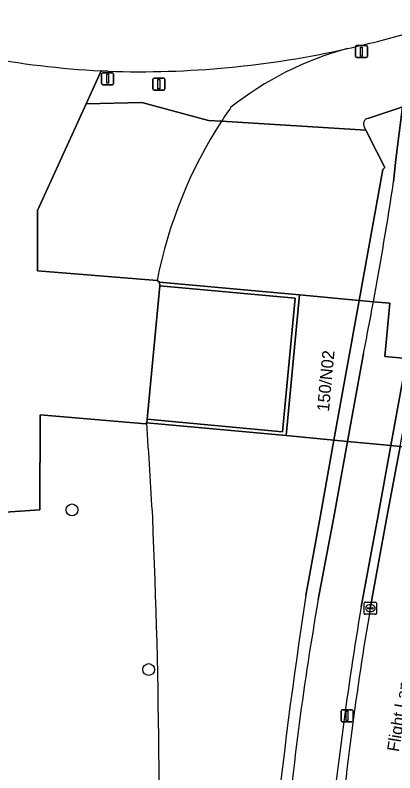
# Model space of a CAD drawing. Extents: x 155018 to 156648, y 383979 to 385733.
# Drawn here: x 156019.7 to 156051, y 384728.9 to 384791.5 of the extents above; entities that cross this region are included whole.
import ezdxf

# ---------------------------------------------------------------- set-up
doc = ezdxf.new("R2010")
doc.units = 0
for name, color, linetype in [('IMGEO_Berm_groen', 7, 'Continuous'), ('IMGEO_Boom', 7, 'Continuous'), ('IMGEO_Dek', 7, 'Continuous'), ('IMGEO_Fietspad_gesloten', 7, 'Continuous'), ('IMGEO_Groenvoorziening', 7, 'Continuous'), ('IMGEO_Kolk', 7, 'Continuous'), ('IMGEO_Lichtmast', 7, 'Continuous'), ('IMGEO_Muur', 7, 'Continuous'), ('IMGEO_Openbare_ruimte_label', 7, 'Continuous'), ('IMGEO_OVBaan_gesloten', 7, 'Continuous'), ('IMGEO_Pand', 7, 'Continuous'), ('IMGEO_Pand_nummerreeks', 7, 'Continuous'), ('IMGEO_Rijbaan_regionaal_gesloten', 7, 'Continuous'), ('IMGEO_Verkeersbordpaal', 7, 'Continuous'), ('IMGEO_Verkeerseiland_open', 7, 'Continuous'), ('IMGEO_Voetpad_gesloten', 7, 'Continuous')]:
    doc.layers.add(name, color=color, linetype=linetype)

msp = doc.modelspace()

# ---------------------------------------------------------------- linework, layer by layer
at = {"layer": 'IMGEO_Berm_groen'}
for points in [[(156027.357, 384786.847), (156026.783, 384786.875), (156025.55, 384784.159), (156030.149, 384784.256), (156035.665, 384782.789), (156036.732, 384782.722)], [(156049.014, 384742.478), (156050.375, 384750), (156051.467, 384755.851), (156050.712, 384755.923), (156049.639, 384750), (156048.252, 384742.596)]]:
    msp.add_lwpolyline(points, dxfattribs=at)
for centre, radius, start, end in [((156029.914, 384865.319), 78.514, 268.13364, 282.66937), ((156054.027, 384763.04), 26.586, 105.02744, 128.42587), ((156068.132, 384762.402), 37.401, 144.97548, 147.09236), ((156352.613, 384691.861), 308.56, 170.5361, 174.33933), ((156298.006, 384699.486), 252.676, 170.20361, 174.83905)]:
    msp.add_arc(centre, radius, start, end, dxfattribs=at)
at = {"layer": 'IMGEO_Boom'}
for centre in [(156024.39, 384750.608), (156030.718, 384737.422)]:
    msp.add_circle(centre, 0.489, dxfattribs=at)
at = {"layer": 'IMGEO_Dek'}
msp.add_lwpolyline([(156066.62, 384761.716), (156062.595, 384762.098), (156061.737, 384762.179), (156059.382, 384762.403), (156052.807, 384763.027), (156052.017, 384763.102), (156050.226, 384763.272), (156050.629, 384767.681), (156049.269, 384767.808), (156048.104, 384767.916), (156043.163, 384768.377), (156042.062, 384756.747), (156046.015, 384756.371), (156047.134, 384756.264), (156050.712, 384755.923), (156051.467, 384755.851), (156058.16, 384755.212), (156060.512, 384754.988), (156061.239, 384754.919), (156065.919, 384754.472), (156066.526, 384760.745)], close=True, dxfattribs=at)
at = {"layer": 'IMGEO_Fietspad_gesloten'}
for points in [[(156055.044, 384780.829), (156055.602, 384784.639), (156055.624, 384784.792), (156055.68, 384785.201), (156051.68, 384783.895), (156051.127, 384779.554), (156050.937, 384777.699)], [(156049.269, 384767.808), (156050.629, 384767.681), (156050.226, 384763.272), (156052.017, 384763.102)], [(156051.946, 384762.733), (156051.981, 384762.918), (156052.017, 384763.102), (156050.226, 384763.272), (156050.629, 384767.681), (156049.269, 384767.808)], [(156048.455, 384763.527), (156047.134, 384756.264), (156050.712, 384755.923), (156051.946, 384762.733)], [(156049.639, 384750), (156050.712, 384755.923), (156047.134, 384756.264), (156045.994, 384750), (156044.722, 384743.215)], [(156048.252, 384742.596), (156049.639, 384750)]]:
    msp.add_lwpolyline(points, dxfattribs=at)
for centre, radius, start, end in [((155711.09, 384829.924), 343.837, 349.59204, 351.26357), ((155723.042, 384827.62), 331.665, 348.85775, 349.61056), ((156274.948, 384702.529), 233.794, 169.97807, 175.0658), ((156352.613, 384691.861), 308.56, 170.5361, 174.33933)]:
    msp.add_arc(centre, radius, start, end, dxfattribs=at)
at = {"layer": 'IMGEO_Groenvoorziening'}
for points in [[(156001.393, 384791.478), (156003.458, 384789.129), (156004.557, 384787.879), (156008.821, 384783.03), (156009.921, 384781.778), (156013.976, 384750.086), (156016.818, 384750.283), (156021.745, 384750.625), (156021.748, 384758.476), (156030.447, 384757.712), (156030.552, 384757.81), (156030.592, 384758.112), (156031.628, 384769.113), (156031.617, 384769.424), (156031.412, 384769.551), (156021.538, 384770.368), (156021.552, 384775.351), (156025.55, 384784.159)], [(156048.797, 384782.954), (156051.296, 384783.77), (156051.68, 384783.895), (156055.68, 384785.201), (156056.555, 384785.486), (156063.458, 384787.739), (156066.178, 384788.627), (156066.548, 384788.748), (156067.884, 384788.789)], [(156025.55, 384784.159), (156026.783, 384786.875)], [(156036.732, 384782.722), (156035.665, 384782.789), (156030.149, 384784.256), (156025.55, 384784.159), (156021.552, 384775.351), (156021.538, 384770.368), (156031.412, 384769.551)], [(156050.937, 384777.699), (156051.127, 384779.554), (156051.68, 384783.895), (156051.296, 384783.77), (156048.797, 384782.954)], [(156050.061, 384778.737), (156050.206, 384778.88), (156049.55, 384780.181), (156048.645, 384781.977), (156036.732, 384782.722)], [(156036.732, 384782.722), (156048.645, 384781.977), (156048.505, 384782.254)], [(156048.505, 384782.254), (156048.645, 384781.977), (156049.55, 384780.181), (156050.206, 384778.88), (156050.061, 384778.737), (156048.104, 384767.916), (156049.269, 384767.808)], [(156031.412, 384769.551), (156031.617, 384769.424), (156043.163, 384768.377), (156048.104, 384767.916), (156050.061, 384778.737)], [(156049.269, 384767.808), (156048.104, 384767.916), (156046.015, 384756.371), (156047.134, 384756.264), (156048.455, 384763.527)], [(156030.552, 384757.81), (156030.447, 384757.712), (156021.748, 384758.476), (156021.745, 384750.625), (156016.818, 384750.283), (156017.754, 384744.574), (156017.093, 384735.159), (156022.474, 384711.102), (156024.433, 384703.994), (156033.679, 384678.434)], [(156043.693, 384743.533), (156044.863, 384750), (156046.015, 384756.371), (156042.062, 384756.747), (156030.552, 384757.81)], [(156044.722, 384743.215), (156045.994, 384750), (156047.134, 384756.264), (156046.015, 384756.371), (156044.863, 384750), (156043.693, 384743.533)]]:
    msp.add_lwpolyline(points, dxfattribs=at)
msp.add_lwpolyline([(156048.104, 384767.916), (156043.163, 384768.377), (156042.062, 384756.747), (156046.015, 384756.371)], close=True, dxfattribs=at)
for centre, radius, start, end in [((156028.057, 384873.719), 87.116, 282.64939, 285.97784), ((156054.027, 384763.04), 26.586, 105.02744, 128.42587), ((156030.879, 384863.209), 76.443, 259.39456, 266.9285), ((156068.132, 384762.402), 37.401, 144.97548, 147.09236), ((156068.176, 384762.361), 37.461, 147.07605, 168.93465), ((156068.176, 384762.361), 37.461, 147.07605, 168.93465), ((156048.951, 384782.479), 0.5, 107.96739, 206.74639), ((156048.951, 384782.479), 0.5, 107.96739, 206.74639), ((155711.09, 384829.924), 343.837, 349.59204, 351.26357), ((155723.042, 384827.62), 331.665, 348.85775, 349.61056), ((155444.803, 384716.689), 587.191, 3.252074, 4.015684), ((155444.803, 384716.689), 587.191, 3.252074, 4.015684), ((155457.767, 384724.956), 573.827, 358.374974, 2.501426), ((155457.767, 384724.956), 573.827, 358.374974, 2.501426), ((156454.073, 384680.385), 415.21, 171.25209, 176.99188), ((156454.073, 384680.385), 415.21, 171.25209, 176.99188), ((156274.948, 384702.529), 233.794, 169.97807, 175.0658)]:
    msp.add_arc(centre, radius, start, end, dxfattribs=at)
at = {"layer": 'IMGEO_Kolk'}
for p, q in [((156048.518, 384742.059), (156048.518, 384742.911)), ((156048.593, 384742.985), (156049.445, 384742.985)), ((156049.006, 384742.765), (156049.031, 384742.765)), ((156049.519, 384742.911), (156049.519, 384742.059)), ((156048.777, 384742.479), (156048.777, 384742.491)), ((156049.215, 384742.442), (156048.817, 384742.442)), ((156048.82, 384742.528), (156049.218, 384742.528)), ((156049.029, 384742.205), (156049.004, 384742.205)), ((156049.261, 384742.491), (156049.261, 384742.479)), ((156049.445, 384741.985), (156048.593, 384741.985))]:
    msp.add_line(p, q, dxfattribs=at)
for points in [[(156048.518, 384742.059), (156048.518, 384742.911)], [(156048.593, 384742.985), (156049.445, 384742.985)], [(156049.519, 384742.911), (156049.519, 384742.059)], [(156049.445, 384741.985), (156048.593, 384741.985)]]:
    msp.add_lwpolyline(points, dxfattribs=at)
for centre, radius, start, end in [((156048.595, 384742.909), 0.0765, 91.55205, 178.44795), ((156048.595, 384742.909), 0.0765, 91.55205, 178.44795), ((156049.443, 384742.909), 0.0765, 1.55205, 88.44795), ((156049.443, 384742.909), 0.0765, 1.55205, 88.44795), ((156048.595, 384742.061), 0.0765, 181.55205, 268.44795), ((156048.595, 384742.061), 0.0765, 181.55205, 268.44795), ((156048.817, 384742.488), 0.0403, 85.87752, 175.75265), ((156048.814, 384742.478), 0.0366, 178.93798, 274.71019), ((156049.218, 384742.485), 0.043, 264.86636, 352.45326), ((156049.222, 384742.49), 0.0386, 1.73085, 96.63898), ((156049.443, 384742.061), 0.0765, 271.55205, 358.44795), ((156049.443, 384742.061), 0.0765, 271.55205, 358.44795)]:
    msp.add_arc(centre, radius, start, end, dxfattribs=at)
for centre, major_axis, ratio, start_param, end_param in [((156049.005, 384742.485), (-0.387, 0.002), 0.722429, 4.712389, 7.853982), ((156049.03, 384742.485), (-0.39, 0.002), 0.717154, 1.570796, 4.712389)]:
    msp.add_ellipse(centre, major_axis=major_axis, ratio=ratio, start_param=start_param, end_param=end_param, dxfattribs=at)
at = {"layer": 'IMGEO_Lichtmast'}
for p, q in [((156047.78, 384788.07), (156047.78, 384788.87)), ((156047.78, 384788.87), (156047.78, 384788.07)), ((156047.88, 384788.97), (156048.67, 384788.97)), ((156048.67, 384788.97), (156047.88, 384788.97)), ((156048.77, 384788.87), (156048.77, 384788.07)), ((156048.77, 384788.07), (156048.77, 384788.87)), ((156048.67, 384787.97), (156047.88, 384787.97)), ((156047.88, 384787.97), (156048.67, 384787.97)), ((156026.837, 384785.826), (156026.837, 384786.626)), ((156026.837, 384786.626), (156026.837, 384785.826)), ((156026.937, 384786.726), (156027.727, 384786.726)), ((156027.727, 384786.726), (156026.937, 384786.726)), ((156027.827, 384786.626), (156027.827, 384785.826)), ((156027.827, 384785.826), (156027.827, 384786.626)), ((156027.727, 384785.726), (156026.937, 384785.726)), ((156026.937, 384785.726), (156027.727, 384785.726)), ((156046.598, 384733.196), (156046.598, 384733.996)), ((156046.598, 384733.996), (156046.598, 384733.196)), ((156046.698, 384734.096), (156047.488, 384734.096)), ((156047.488, 384734.096), (156046.698, 384734.096)), ((156047.588, 384733.996), (156047.588, 384733.196)), ((156047.588, 384733.196), (156047.588, 384733.996)), ((156047.488, 384733.096), (156046.698, 384733.096)), ((156046.698, 384733.096), (156047.488, 384733.096))]:
    msp.add_line(p, q, dxfattribs=at)
for points in [[(156048.2, 384788.845), (156048.35, 384788.845), (156048.35, 384788.095), (156048.2, 384788.095), (156048.2, 384788.845)], [(156027.257, 384786.601), (156027.407, 384786.601), (156027.407, 384785.851), (156027.257, 384785.851), (156027.257, 384786.601)], [(156047.018, 384733.971), (156047.168, 384733.971), (156047.168, 384733.221), (156047.018, 384733.221), (156047.018, 384733.971)]]:
    msp.add_lwpolyline(points, dxfattribs=at)
for centre, start, end in [((156047.88, 384788.87), 90, 180), ((156047.88, 384788.87), 90, 180), ((156048.67, 384788.87), 0, 90), ((156048.67, 384788.87), 360, 90), ((156047.88, 384788.07), 180, 270), ((156047.88, 384788.07), 180, 270), ((156048.67, 384788.07), 270, 0), ((156048.67, 384788.07), 270, 0), ((156026.937, 384786.626), 90, 180), ((156026.937, 384786.626), 90, 180), ((156027.727, 384786.626), 0, 90), ((156027.727, 384786.626), 360, 90), ((156026.937, 384785.826), 180, 270), ((156026.937, 384785.826), 180, 270), ((156027.727, 384785.826), 270, 0), ((156027.727, 384785.826), 270, 0), ((156046.698, 384733.996), 90, 180), ((156046.698, 384733.996), 90, 180), ((156047.488, 384733.996), 0, 90), ((156047.488, 384733.996), 360, 90), ((156046.698, 384733.196), 180, 270), ((156046.698, 384733.196), 180, 270), ((156047.488, 384733.196), 270, 0), ((156047.488, 384733.196), 270, 0)]:
    msp.add_arc(centre, 0.1, start, end, dxfattribs=at)
at = {"layer": 'IMGEO_Muur'}
msp.add_lwpolyline([(156042.062, 384756.747), (156043.163, 384768.377), (156031.617, 384769.424), (156031.628, 384769.113), (156042.802, 384768.09), (156041.776, 384757.069), (156030.592, 384758.112), (156030.552, 384757.81)], close=True, dxfattribs=at)
msp.add_lwpolyline([(156030.552, 384757.81), (156030.447, 384757.712)], dxfattribs=at)
at = {"layer": 'IMGEO_OVBaan_gesloten'}
msp.add_lwpolyline([(156056.254, 384743.988), (156057.275, 384750), (156058.16, 384755.212), (156053.991, 384755.61), (156051.467, 384755.851), (156050.375, 384750), (156049.014, 384742.478)], dxfattribs=at)
msp.add_arc((156298.006, 384699.486), 252.676, 170.20361, 174.83905, dxfattribs=at)
at = {"layer": 'IMGEO_Pand'}
msp.add_lwpolyline([(156054.691, 384762.848), (156052.807, 384763.027), (156052.017, 384763.102), (156050.226, 384763.272), (156050.629, 384767.681), (156049.269, 384767.808), (156048.104, 384767.916), (156043.163, 384768.377), (156042.062, 384756.747), (156046.015, 384756.371), (156047.134, 384756.264), (156050.712, 384755.923), (156051.467, 384755.851), (156053.991, 384755.61)], close=True, dxfattribs=at)
at = {"layer": 'IMGEO_Rijbaan_regionaal_gesloten'}
msp.add_lwpolyline([(156026.783, 384786.875), (156027.357, 384786.847)], dxfattribs=at)
for centre, radius, start, end in [((156028.057, 384873.719), 87.116, 282.64939, 285.97784), ((156029.914, 384865.319), 78.514, 268.13364, 282.66937), ((156030.879, 384863.209), 76.443, 259.39456, 266.9285)]:
    msp.add_arc(centre, radius, start, end, dxfattribs=at)
at = {"layer": 'IMGEO_Verkeersbordpaal'}
for p, q in [((156031.066, 384785.38), (156031.066, 384786.18)), ((156031.066, 384786.18), (156031.066, 384785.38)), ((156031.166, 384786.28), (156031.956, 384786.28)), ((156031.956, 384786.28), (156031.166, 384786.28)), ((156032.056, 384786.18), (156032.056, 384785.38)), ((156032.056, 384785.38), (156032.056, 384786.18)), ((156031.956, 384785.28), (156031.166, 384785.28)), ((156031.166, 384785.28), (156031.956, 384785.28))]:
    msp.add_line(p, q, dxfattribs=at)
msp.add_lwpolyline([(156031.486, 384786.155), (156031.636, 384786.155), (156031.636, 384785.405), (156031.486, 384785.405), (156031.486, 384786.155)], dxfattribs=at)
for centre, start, end in [((156031.166, 384786.18), 90, 180), ((156031.166, 384786.18), 90, 180), ((156031.956, 384786.18), 0, 90), ((156031.956, 384786.18), 360, 90), ((156031.166, 384785.38), 180, 270), ((156031.166, 384785.38), 180, 270), ((156031.956, 384785.38), 270, 0), ((156031.956, 384785.38), 270, 0)]:
    msp.add_arc(centre, 0.1, start, end, dxfattribs=at)
at = {"layer": 'IMGEO_Verkeerseiland_open'}
msp.add_lwpolyline([(156052.727, 384762.597), (156052.767, 384762.812), (156052.807, 384763.027), (156052.017, 384763.102), (156051.981, 384762.918), (156051.946, 384762.733), (156050.712, 384755.923), (156051.467, 384755.851)], close=True, dxfattribs=at)
at = {"layer": 'IMGEO_Voetpad_gesloten'}
msp.add_lwpolyline([(156042.802, 384768.09), (156031.628, 384769.113), (156030.592, 384758.112), (156041.776, 384757.069)], close=True, dxfattribs=at)

# ---------------------------------------------------------------- texts
at = {"layer": 'IMGEO_Openbare_ruimte_label'}
msp.add_text('Flight Lane', height=1, rotation=80.49999, dxfattribs=at).set_placement((156051.366, 384730.578))
at = {"layer": 'IMGEO_Pand_nummerreeks'}
msp.add_text('150/N02', height=1, rotation=84.65451, dxfattribs=at).set_placement((156045.599, 384758.704))

doc.saveas('drawing.dxf')
